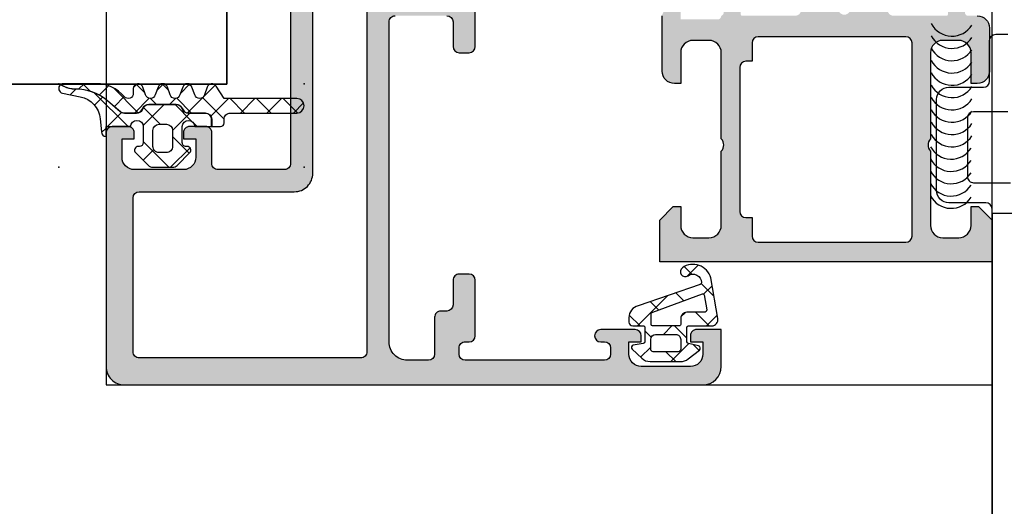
# Model space of a CAD drawing. Header units: millimetres. Extents: x 373037 to 682063, y 76092 to 274210.
# Tile 468 of 552: x 673954 to 674034, y 273165 to 273205. Entities that reach past the tile are written whole.
import ezdxf

# ---------------------------------------------------------------- set-up
doc = ezdxf.new("R2010")
doc.units = ezdxf.units.MM
doc.header["$LTSCALE"] = 100
doc.layers.add('PUDORYS', color=253, linetype='CONTINUOUS')

msp = doc.modelspace()

# ---------------------------------------------------------------- hatches: boundary and pattern name
at = {"layer": 'PUDORYS', "true_color": 0x939598}
h = msp.add_hatch(color=252, dxfattribs=at)
edge = h.paths.add_edge_path(flags=16)
edge.add_ellipse((673981.848844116, 273177.672532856), major_axis=(-0.4999740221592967, 0), ratio=1, start_angle=89.99702292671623, end_angle=180.0029770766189, ccw=False)
edge.add_line((673981.8488181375, 273177.1725588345), (673963.8488181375, 273177.1725588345))
edge.add_ellipse((673963.848792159, 273177.672532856), major_axis=(-0.4999740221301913, 0), ratio=1, start_angle=-0.002977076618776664, end_angle=90.00297707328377, ccw=False)
edge.add_line((673963.3488181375, 273177.6725588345), (673963.3488181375, 273190.1725588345))
edge.add_ellipse((673963.8488399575, 273190.1725370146), major_axis=(-0.5000218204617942, 0), ratio=1, start_angle=270.00250027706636, end_angle=359.9974997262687, ccw=False)
edge.add_line((673963.8488181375, 273190.6725588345), (673976.4518691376, 273190.6725588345))
edge.add_ellipse((673976.4518702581, 273192.1725577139), major_axis=(-1.499998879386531, 0), ratio=1, start_angle=89.99995719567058, end_angle=180.0000428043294)
edge.add_line((673977.9518691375, 273192.1725588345), (673977.9518691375, 273205.1725468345))
edge.add_ellipse((673978.4518687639, 273205.172547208), major_axis=(-0.4999996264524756, 0), ratio=1, start_angle=-90.00004280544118, end_angle=4.280877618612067e-05, ccw=False)
edge.add_line((673978.4518691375, 273205.6725468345), (673981.8488181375, 273205.6725468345))
edge.add_ellipse((673981.848818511, 273205.172547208), major_axis=(-0.4999996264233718, 0), ratio=1, start_angle=179.9999571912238, end_angle=270.0000428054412, ccw=False)
edge.add_line((673982.3488181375, 273205.1725468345), (673982.3488181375, 273177.6725588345))
edge = h.paths.add_edge_path()
edge.add_line((674011.1488131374, 273176.4725468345), (674011.1488131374, 273179.4725468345))
edge.add_line((674011.1488131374, 273179.4725468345), (674009.1488131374, 273179.4725468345))
edge.add_arc((674009.148787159, 273178.972572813), 0.4999740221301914, 89.99702292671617, 180.0029770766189)
edge.add_line((674008.6488131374, 273178.9725468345), (674008.6488131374, 273178.4725468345))
edge.add_line((674008.6488131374, 273178.4725468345), (674009.6488131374, 273178.4725468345))
edge.add_line((674009.6488131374, 273178.4725468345), (674009.6488131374, 273177.4725468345))
edge.add_arc((674008.6487490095, 273177.4726109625), 1.000064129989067, 270.00367402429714, 359.99632597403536, ccw=False)
edge.add_line((674008.6488131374, 273176.4725468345), (674004.6488131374, 273176.4725468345))
edge.add_arc((674004.6488431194, 273177.4725768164), 1.000029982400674, 180.0017177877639, 269.9982822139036, ccw=False)
edge.add_line((674003.6488131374, 273177.4725468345), (674003.6488131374, 273178.4725468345))
edge.add_line((674003.6488131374, 273178.4725468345), (674004.6488131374, 273178.4725468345))
edge.add_line((674004.6488131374, 273178.4725468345), (674004.6488131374, 273178.9725468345))
edge.add_arc((674004.1488075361, 273178.9725412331), 0.500005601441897, 0.0006418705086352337, 89.99935813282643)
edge.add_line((674004.1488131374, 273179.4725468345), (674001.3488101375, 273179.4725468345))
edge.add_arc((674001.3488101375, 273178.9725468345), 0.5, 90, 270)
edge.add_line((674001.3488101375, 273178.4725468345), (674001.6488131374, 273178.4725468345))
edge.add_arc((674001.6488024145, 273177.9725361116), 0.5000107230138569, 0.0012287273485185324, 89.99877126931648, ccw=False)
edge.add_line((674002.1488131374, 273177.9725468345), (674002.1488131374, 273177.4725468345))
edge.add_arc((674001.6487452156, 273177.4726147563), 0.5000679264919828, 270.00778221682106, 359.99221778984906, ccw=False)
edge.add_line((674001.6488131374, 273176.9725468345), (673990.3488181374, 273176.9725468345))
edge.add_arc((673990.3488399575, 273177.4725686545), 0.5000218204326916, 180.0025002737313, 269.9974997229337, ccw=False)
edge.add_line((673989.8488181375, 273177.4725468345), (673989.8488181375, 273177.9725468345))
edge.add_arc((673990.3487554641, 273177.972609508), 0.4999373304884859, 89.99281725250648, 180.0071827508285, ccw=False)
edge.add_line((673990.3488181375, 273178.4725468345), (673990.6488211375, 273178.4725468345))
edge.add_arc((673990.6487583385, 273178.9726096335), 0.500062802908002, 270.0071953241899, 359.992804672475)
edge.add_line((673991.1488211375, 273178.9725468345), (673991.1488211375, 273183.4725468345))
edge.add_arc((673990.648815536, 273183.4725412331), 0.500005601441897, 0.0006418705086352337, 89.99935813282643)
edge.add_line((673990.6488211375, 273183.9725468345), (673989.8488181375, 273183.9725468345))
edge.add_arc((673989.848792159, 273183.472572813), 0.4999740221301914, 89.99702292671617, 180.0029770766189)
edge.add_line((673989.3488181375, 273183.4725468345), (673989.3488181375, 273181.4725468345))
edge.add_arc((673988.8487502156, 273181.4726147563), 0.5000679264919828, 270.00778221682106, 359.99221778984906, ccw=False)
edge.add_line((673988.8488181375, 273180.9725468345), (673988.3488181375, 273180.9725468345))
edge.add_arc((673988.3487554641, 273180.472609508), 0.4999373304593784, 89.9928172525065, 180.0071827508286)
edge.add_line((673987.8488181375, 273180.4725468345), (673987.8488181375, 273177.4725468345))
edge.add_arc((673987.3487630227, 273177.4726019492), 0.5000551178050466, 270.00631499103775, 359.9936850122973, ccw=False)
edge.add_line((673987.3488181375, 273176.9725468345), (673985.6488211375, 273176.9725468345))
edge.add_arc((673985.6487892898, 273178.4725149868), 1.499968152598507, 179.9987834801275, 270.00121651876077, ccw=False)
edge.add_line((673984.1488211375, 273178.4725468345), (673984.1488211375, 273204.4725468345))
edge.add_arc((673984.6488002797, 273204.4725676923), 0.4999791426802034, 89.99760977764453, 180.0023902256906, ccw=False)
edge.add_line((673984.6488211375, 273204.9725468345), (673988.8488181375, 273204.9725468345))
edge.add_arc((673988.8488125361, 273204.4725412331), 0.5000056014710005, 0.0006418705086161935, 89.99935813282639, ccw=False)
edge.add_line((673989.3488181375, 273204.4725468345), (673989.3488181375, 273202.4725468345))
edge.add_arc((673989.8488399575, 273202.4725686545), 0.5000218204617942, 180.0025002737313, 269.9974997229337)
edge.add_line((673989.8488181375, 273201.9725468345), (673990.6488211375, 273201.9725468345))
edge.add_arc((673990.648768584, 273202.472599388), 0.5000525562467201, 270.0060215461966, 359.9939784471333)
edge.add_line((673991.1488211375, 273202.4725468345), (673991.1488211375, 273207.4725478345))
edge.add_line((673991.1488211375, 273207.4725478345), (673990.9315001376, 273208.2304368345))
edge.add_arc((673991.2198785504, 273208.3131281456), 0.2999999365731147, 127.90481466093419, 196.0000242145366, ccw=False)
edge.add_arc((673990.8512680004, 273208.786547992), 0.3000001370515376, 307.9047180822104, 359.999969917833)
edge.add_line((673991.1512681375, 273208.7865478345), (673991.1512661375, 273210.8506948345))
edge.add_arc((673990.7512667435, 273210.8506952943), 0.3999993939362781, 359.9999341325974, 471.9737695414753)
edge.add_line((673990.6015941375, 273211.2216368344), (673988.5783651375, 273210.4052758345))
edge.add_arc((673988.6532017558, 273210.2198055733), 0.1999993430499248, 111.9739078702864, 204.1410923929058)
edge.add_line((673988.4706941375, 273210.1380088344), (673989.5390141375, 273207.7543238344))
edge.add_arc((673989.3565060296, 273207.6725271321), 0.1999997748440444, -90.81990061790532, 24.141025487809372, ccw=False)
edge.add_line((673989.3536441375, 273207.4725478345), (673978.0495641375, 273207.4725468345))
edge.add_arc((673978.041132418, 273207.6639613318), 0.1916001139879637, 178.9555499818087, 272.52222190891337, ccw=False)
edge.add_line((673977.8495641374, 273207.6674538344), (673977.8495641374, 273208.0880378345))
edge.add_line((673977.8495641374, 273208.0880378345), (673979.2812991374, 273210.5536498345))
edge.add_arc((673979.0219621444, 273210.7044615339), 0.2999997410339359, 329.8208038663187, 434.0000282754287)
edge.add_line((673979.1046531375, 273210.9928398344), (673977.6124921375, 273211.4207108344))
edge.add_line((673977.6124921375, 273211.4207108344), (673976.7492171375, 273211.9191228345))
edge.add_arc((673976.5492171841, 273211.5727125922), 0.4000000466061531, 60.00001156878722, 179.9999652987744)
edge.add_line((673976.1492171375, 273211.5727128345), (673976.1495641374, 273207.4647818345))
edge.add_line((673976.1495641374, 273207.4647818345), (673976.1518691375, 273192.9727248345))
edge.add_arc((673975.6518692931, 273192.9725467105), 0.4999998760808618, -90.00001783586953, 0.02041150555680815, ccw=False)
edge.add_line((673975.6518691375, 273192.4725468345), (673970.2488271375, 273192.4725468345))
edge.add_arc((673970.248826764, 273192.9725464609), 0.4999996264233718, 179.9999571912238, 270.0000428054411, ccw=False)
edge.add_line((673969.7488271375, 273192.9725468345), (673969.7488271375, 273195.4725468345))
edge.add_arc((673969.248827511, 273195.4725472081), 0.4999996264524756, 359.9999571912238, 450.0000428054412)
edge.add_line((673969.2488271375, 273195.9725468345), (673967.9488241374, 273195.9725468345))
edge.add_arc((673967.9488032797, 273195.4725676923), 0.4999791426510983, 89.99760977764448, 180.0023902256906)
edge.add_line((673967.4488241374, 273195.4725468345), (673967.4488241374, 273194.9725468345))
edge.add_line((673967.4488241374, 273194.9725468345), (673968.4488241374, 273194.9725468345))
edge.add_line((673968.4488241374, 273194.9725468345), (673968.4488241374, 273193.4725468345))
edge.add_arc((673967.4487924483, 273193.4725785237), 1.000031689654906, 270.0018155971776, 359.99818440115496, ccw=False)
edge.add_line((673967.4488241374, 273192.4725468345), (673963.4488241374, 273192.4725468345))
edge.add_arc((673963.4488933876, 273193.4726160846), 1.000069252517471, 180.0039674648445, 269.99603253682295, ccw=False)
edge.add_line((673962.4488241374, 273193.4725468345), (673962.4488241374, 273194.9725468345))
edge.add_line((673962.4488241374, 273194.9725468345), (673963.4488241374, 273194.9725468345))
edge.add_line((673963.4488241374, 273194.9725468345), (673963.4488241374, 273195.4725468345))
edge.add_arc((673962.948850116, 273195.472572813), 0.4999740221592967, 359.9970229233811, 450.0029770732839)
edge.add_line((673962.9488241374, 273195.9725468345), (673961.6488211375, 273195.9725468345))
edge.add_arc((673961.6488267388, 273195.4725412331), 0.5000056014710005, 90.00064186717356, 179.9993581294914)
edge.add_line((673961.1488211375, 273195.4725468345), (673961.1488211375, 273176.4725468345))
edge.add_arc((673962.6487918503, 273176.4725175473), 1.49997071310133, 179.9988812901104, 270.0011187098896)
edge.add_line((673962.6488211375, 273174.9725468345), (674009.6488131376, 273174.9725468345))
edge.add_arc((674009.6487527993, 273176.4726071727), 1.500060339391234, 270.0023046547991, 359.9976953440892)
h = msp.add_hatch(color=252, dxfattribs=at)
edge = h.paths.add_edge_path()
edge.add_arc((674029.4486622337, 273205.0925261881), 0.1200000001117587, 270, 359.9999999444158)
edge.add_line((674029.5686622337, 273205.092526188), (674029.5686622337, 273207.852524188))
edge.add_arc((674029.8686622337, 273207.852524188), 0.3000000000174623, 90.00000000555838, 180, ccw=False)
edge.add_line((674029.8686622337, 273208.152524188), (674030.8486365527, 273208.152524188))
edge.add_arc((674030.8486365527, 273207.852524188), 0.3000000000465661, 0, 89.99999999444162, ccw=False)
edge.add_line((674031.1486365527, 273207.852524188), (674031.1486365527, 273205.972513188))
edge.add_arc((674031.2275036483, 273205.7049698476), 0.2789255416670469, 106.4245945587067, 181.162870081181)
edge.add_line((674030.9486355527, 273205.6993091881), (674030.9486355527, 273205.2457151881))
edge.add_arc((674031.2274729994, 273205.2400467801), 0.2788950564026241, 178.835410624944, 253.5801235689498)
edge.add_line((674031.1486365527, 273204.972526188), (674031.9488112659, 273204.972526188))
edge.add_arc((674031.9488112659, 273203.972526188), 1, 0, 90, ccw=False)
edge.add_line((674032.9488112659, 273203.972526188), (674032.9488112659, 273200.4725188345))
edge.add_arc((674031.9487914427, 273200.4725386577), 1.000019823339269, 270.0011357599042, 359.99886423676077, ccw=False)
edge.add_line((674031.9488112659, 273199.4725188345), (674031.4488112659, 273199.4725188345))
edge.add_line((674031.4488112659, 273199.4725188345), (674031.4488112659, 273201.9725188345))
edge.add_arc((674030.44876588, 273201.9724734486), 1.000045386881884, 0.002600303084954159, 89.99739970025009)
edge.add_line((674030.4488112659, 273202.9725188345), (674029.1487929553, 273202.9725188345))
edge.add_arc((674029.1488454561, 273201.9724663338), 1.0000525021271, 90.00300791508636, 179.9969920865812)
edge.add_line((674028.1487929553, 273201.9725188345), (674028.1487929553, 273194.9725188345))
edge.add_arc((674028.6739147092, 273194.4725188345), 0.7250881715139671, 136.4038161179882, 223.5961838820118)
edge.add_line((674028.1487929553, 273193.9725188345), (674028.1487929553, 273187.9384306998))
edge.add_arc((674029.1488454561, 273187.9384832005), 1.000052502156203, 180.0030079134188, 269.9969920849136)
edge.add_line((674029.1487929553, 273186.9384306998), (674030.4488112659, 273186.9384306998))
edge.add_arc((674030.44876588, 273187.9384760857), 1.000045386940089, 270.0026002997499, 359.9973996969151)
edge.add_line((674031.4488112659, 273187.9384306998), (674031.4488112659, 273189.4725188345))
edge.add_line((674031.4488112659, 273189.4725188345), (674032.0488173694, 273189.4725188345))
edge.add_line((674032.0488173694, 273189.4725188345), (674033.1487929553, 273188.372512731))
edge.add_line((674033.1487929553, 273188.372512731), (674033.1487929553, 273184.9725188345))
edge.add_line((674033.1487929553, 273184.9725188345), (674006.1488921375, 273184.9725188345))
edge.add_line((674006.1488921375, 273184.9725188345), (674006.1488921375, 273188.372512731))
edge.add_line((674006.1488921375, 273188.372512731), (674007.2488677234, 273189.4725188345))
edge.add_line((674007.2488677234, 273189.4725188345), (674007.8488738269, 273189.4725188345))
edge.add_line((674007.8488738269, 273189.4725188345), (674007.8488738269, 273187.9384306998))
edge.add_arc((674008.8489192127, 273187.9384760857), 1.000045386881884, 180.002600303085, 269.9973997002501)
edge.add_line((674008.8488738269, 273186.9384306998), (674010.1488921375, 273186.9384306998))
edge.add_arc((674010.1488396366, 273187.9384832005), 1.0000525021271, 270.0030079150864, 359.9969920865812)
edge.add_line((674011.1488921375, 273187.9384306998), (674011.1488921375, 273193.9725188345))
edge.add_arc((674010.6237703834, 273194.4725188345), 0.7250881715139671, 316.4038161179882, 403.5961838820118)
edge.add_line((674011.1488921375, 273194.9725188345), (674011.1488921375, 273201.9725188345))
edge.add_arc((674010.1488396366, 273201.9724663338), 1.000052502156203, 0.00300791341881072, 89.99699208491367)
edge.add_line((674010.1488921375, 273202.9725188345), (674008.8488738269, 273202.9725188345))
edge.add_arc((674008.8489192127, 273201.9724734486), 1.000045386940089, 90.0026002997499, 179.9973996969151)
edge.add_line((674007.8488738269, 273201.9725188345), (674007.8488738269, 273199.4725188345))
edge.add_line((674007.8488738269, 273199.4725188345), (674007.3488738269, 273199.4725188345))
edge.add_arc((674007.34889365, 273200.4725386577), 1.000019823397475, 180.0011357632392, 269.9988642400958, ccw=False)
edge.add_line((674006.3488738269, 273200.4725188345), (674006.3488738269, 273204.9725188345))
edge.add_arc((674006.8488635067, 273204.9725291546), 0.4999896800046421, 89.99881737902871, 180.0011826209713, ccw=False)
edge.add_line((674006.8488738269, 273205.4725188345), (674007.8488738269, 273205.4725188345))
edge.add_line((674007.8488738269, 273205.4725188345), (674007.8488738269, 273204.6725157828))
edge.add_line((674007.8488738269, 273204.6725157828), (674010.8488890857, 273204.6725157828))
edge.add_arc((674010.8488917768, 273204.9725234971), 0.3000077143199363, 269.9994860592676, 360.0005139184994)
edge.add_arc((674011.0700630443, 273205.2400467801), 0.2788950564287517, 286.419876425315, 361.1645893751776)
edge.add_line((674011.3489004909, 273205.2457151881), (674011.3489004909, 273205.6993091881))
edge.add_arc((674011.0700323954, 273205.7049698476), 0.2789255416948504, 358.8371299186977, 433.5754054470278)
edge.add_line((674011.148899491, 273205.972513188), (674011.148899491, 273207.852524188))
edge.add_arc((674011.448899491, 273207.852524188), 0.3000000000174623, 90, 180, ccw=False)
edge.add_line((674011.448899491, 273208.152524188), (674012.42887381, 273208.152524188))
edge.add_arc((674012.42887381, 273207.852524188), 0.3000000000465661, 0, 89.99999999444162, ccw=False)
edge.add_line((674012.72887381, 273207.852524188), (674012.72887381, 273205.092526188))
edge.add_arc((674012.84887381, 273205.0925261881), 0.1199999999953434, 180.0000000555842, 270)
edge.add_line((674012.84887381, 273204.972526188), (674017.148899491, 273204.972526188))
edge.add_arc((674017.148899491, 273205.472526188), 0.5, 270, 360)
edge.add_line((674017.648899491, 273205.472526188), (674017.648899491, 273206.1725261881))
edge.add_line((674017.648899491, 273206.1725261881), (674016.2674040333, 273208.5653465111))
edge.add_arc((674016.3870192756, 273208.6344064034), 0.1381197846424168, 82.29756250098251, 210.0000000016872, ccw=False)
edge.add_arc((674015.9394008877, 273203.7930551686), 4.999999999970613, 18.709400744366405, 84.65077199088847, ccw=False)
edge.add_arc((674021.1487680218, 273205.5572813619), 0.4999999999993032, 198.7094007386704, 341.2905992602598)
edge.add_arc((674026.358135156, 273203.7930551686), 4.99999999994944, 95.34922800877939, 161.2905992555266, ccw=False)
edge.add_arc((674025.910516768, 273208.6344064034), 0.1381197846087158, -30.000000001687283, 97.7024374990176, ccw=False)
edge.add_line((674026.0301320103, 273208.5653465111), (674024.6486365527, 273206.1725261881))
edge.add_line((674024.6486365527, 273206.1725261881), (674024.6486365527, 273205.472526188))
edge.add_arc((674025.1486365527, 273205.472526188), 0.5, 180, 270)
edge.add_line((674025.1486365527, 273204.972526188), (674029.4486622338, 273204.972526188))
edge = h.paths.add_edge_path(flags=16)
edge.add_arc((674014.1488845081, 273187.072524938), 0.5, 180, 270)
edge.add_line((674014.1488845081, 273186.572524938), (674026.1487929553, 273186.572524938))
edge.add_arc((674026.1487929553, 273187.072524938), 0.5, 270, 360)
edge.add_line((674026.6487929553, 273187.072524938), (674026.6487929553, 273202.7725066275))
edge.add_arc((674026.1487929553, 273202.7725066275), 0.5, 0, 90)
edge.add_line((674026.1487929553, 273203.2725066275), (674014.1488845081, 273203.2725066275))
edge.add_arc((674014.1488845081, 273202.7725066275), 0.5, 90, 180)
edge.add_line((674013.6488845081, 273202.7725066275), (674013.6488845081, 273201.2725066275))
edge.add_line((674013.6488845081, 273201.2725066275), (674013.1488845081, 273201.2725066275))
edge.add_arc((674013.1488845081, 273200.7725066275), 0.5, 90, 180)
edge.add_line((674012.6488845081, 273200.7725066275), (674012.6488845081, 273189.072524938))
edge.add_arc((674013.1488845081, 273189.072524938), 0.5, 180, 270)
edge.add_line((674013.1488845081, 273188.572524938), (674013.6488845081, 273188.572524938))
edge.add_line((674013.6488845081, 273188.572524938), (674013.6488845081, 273187.072524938))
h = msp.add_hatch(dxfattribs=at)
h.set_pattern_fill('ANSI37', color=252, scale=0.625, angle=90, style=0)
h.set_pattern_definition([(135, (679960.638258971, 248348.1544064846), (-1.403165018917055, -1.403165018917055), []), (225, (679960.638258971, 248348.1544064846), (1.403165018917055, -1.403165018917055), [])])
edge = h.paths.add_edge_path()
edge.add_arc((673967.7587451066, 273194.0625254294), 0.2900050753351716, 314.9975633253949, 449.9994892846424)
edge.add_line((673967.7587476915, 273194.3525305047), (673967.6587534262, 273194.3525305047))
edge.add_arc((673967.6587534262, 273194.6625305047), 0.3099999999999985, 179.9999999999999, 270.0000000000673, ccw=False)
edge.add_line((673967.3487534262, 273194.6625305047), (673967.3487534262, 273195.9625065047))
edge.add_arc((673967.8587534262, 273195.9625065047), 0.5100000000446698, 1.1235201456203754, 180.0000000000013, ccw=False)
edge.add_line((673968.3686553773, 273195.972506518), (673969.7272634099, 273195.972508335))
edge.add_line((673969.72726341, 273195.9725083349), (673969.72726341, 273196.5625086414))
edge.add_arc((673969.23726341, 273196.5625086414), 0.4900000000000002, 0, 90.00000000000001)
edge.add_line((673969.23726341, 273197.0525086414), (673967.8372656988, 273197.0525086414))
edge.add_arc((673967.8372656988, 273197.5625086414), 0.5099999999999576, 210.0000000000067, 270.0000000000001, ccw=False)
edge.add_line((673967.3955927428, 273197.3075086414), (673967.280122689, 273197.5075086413))
edge.add_arc((673966.8557702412, 273197.2625086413), 0.4900000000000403, 30.00000000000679, 90.0000000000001)
edge.add_line((673966.8557702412, 273197.7525086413), (673964.6187603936, 273197.7525086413))
edge.add_arc((673964.6187603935, 273197.2625086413), 0.4899999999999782, 90.00000000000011, 150.0000000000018)
edge.add_line((673964.1944079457, 273197.5075086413), (673964.0789378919, 273197.3075086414))
edge.add_arc((673963.6372649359, 273197.5625086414), 0.5100000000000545, 269.99999999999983, 330.00000000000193, ccw=False)
edge.add_line((673963.6372649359, 273197.0525086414), (673962.6396675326, 273197.0525086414))
edge.add_arc((673962.6396675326, 273197.5584420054), 0.5059333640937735, 229.3588191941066, 269.99999999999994, ccw=False)
edge.add_line((673962.3101431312, 273197.1745380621), (673961.2839117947, 273198.0554049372))
edge.add_arc((673958.6827146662, 273195.0249470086), 3.993732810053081, 49.35881919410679, 90.61886913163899)
edge.add_arc((673958.617867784, 273201.0283295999), 2.010000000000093, 243.3452087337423, 270.6188691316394, ccw=False)
edge.add_line((673957.7161537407, 273199.2319410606), (673957.4491178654, 273199.3659822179))
edge.add_arc((673957.6940874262, 273199.0625185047), 0.3900003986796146, 128.9120293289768, 258.9894375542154)
edge.add_line((673957.6196012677, 273198.6796972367), (673959.0576921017, 273198.400095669))
edge.add_arc((673958.6740800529, 273196.4270417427), 2.010000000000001, 4.99524938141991, 78.99750356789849, ccw=False)
edge.add_line((673960.6764459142, 273196.6020587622), (673960.7702280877, 273195.5290989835))
edge.add_arc((673961.1587951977, 273195.5625202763), 0.3900017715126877, 184.9160046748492, 268.5301263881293)
edge.add_line((673961.1487911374, 273195.1726468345), (673961.1487911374, 273195.972517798))
edge.add_line((673961.1487911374, 273195.972517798), (673963.1488704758, 273195.9725065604))
edge.add_arc((673963.6587724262, 273195.9625065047), 0.5100000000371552, 0, 178.8764750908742, ccw=False)
edge.add_line((673964.1687724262, 273195.9625065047), (673964.1687724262, 273194.6625305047))
edge.add_arc((673963.8587724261, 273194.6625305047), 0.3100000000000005, 269.99999999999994, 360, ccw=False)
edge.add_line((673963.8587724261, 273194.3525305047), (673963.7587474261, 273194.3525305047))
edge.add_arc((673963.7587756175, 273194.0625151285), 0.2900153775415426, 90.00556950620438, 224.9966855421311)
edge.add_line((673963.5536919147, 273193.8574551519), (673964.5942563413, 273192.8161581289))
edge.add_arc((673964.9408605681, 273193.1625185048), 0.4900000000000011, 224.9798378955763, 269.9999999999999)
edge.add_line((673964.9408605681, 273192.6725185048), (673966.5769090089, 273192.6725185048))
edge.add_arc((673966.576909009, 273193.1625185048), 0.4899999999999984, 270.0000000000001, 315.0276992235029)
edge.add_line((673966.9235587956, 273192.8162037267), (673967.9638009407, 273193.8574521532))
edge = h.paths.add_edge_path()
edge.add_arc((673966.0587762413, 273195.6625403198), 0.4999901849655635, -1.1368683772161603e-13, 89.9999999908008, ccw=False)
edge.add_line((673966.5587664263, 273195.6625403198), (673966.5587664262, 273194.3625305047))
edge.add_arc((673966.0587850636, 273194.3625118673), 0.4999813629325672, -90.0021357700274, 0.002135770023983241, ccw=False)
edge.add_line((673966.0587664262, 273193.8625305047), (673965.4587594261, 273193.8625305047))
edge.add_arc((673965.4587407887, 273194.3625118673), 0.4999813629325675, 179.997864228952, 270.0021357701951, ccw=False)
edge.add_line((673964.9587594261, 273194.3625305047), (673964.958759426, 273195.6625403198))
edge.add_arc((673965.458749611, 273195.6625403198), 0.4999901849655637, 90, 180, ccw=False)
edge.add_line((673965.458749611, 273196.1625305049), (673966.0587762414, 273196.1625305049))
h = msp.add_hatch(dxfattribs=at)
h.set_pattern_fill('ANSI37', color=252, scale=0.48, angle=90, style=0)
h.set_pattern_definition([(135, (679960.638258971, 248348.1544064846), (-1.077630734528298, -1.077630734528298), []), (225, (679960.638258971, 248348.1544064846), (1.077630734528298, -1.077630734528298), [])])
edge = h.paths.add_edge_path()
edge.add_line((673968.3629795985, 273198.555935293), (673968.1357207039, 273199.1629928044))
edge.add_arc((673967.7588845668, 273199.0625175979), 0.3900009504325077, 14.92936879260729, 165.070631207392)
edge.add_line((673967.3820484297, 273199.1629928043), (673967.1547895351, 273198.5559352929))
edge.add_arc((673966.7588845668, 273198.6625187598), 0.4100009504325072, 195.0676336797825, 344.9323663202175, ccw=False)
edge.add_line((673966.3629795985, 273198.555935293), (673966.1357206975, 273199.1629928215))
edge.add_arc((673965.7588845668, 273199.0625190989), 0.390000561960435, 14.92915839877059, 165.0708416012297)
edge.add_line((673965.382048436, 273199.1629928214), (673965.1547895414, 273198.5559353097))
edge.add_arc((673964.7588845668, 273198.6625172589), 0.4100005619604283, 195.0674247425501, 344.9325713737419, ccw=False)
edge.add_line((673964.3629795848, 273198.5559353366), (673964.1357245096, 273199.1629928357))
edge.add_arc((673963.758841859, 273199.0625055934), 0.3900489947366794, 14.92931686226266, 179.9999999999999)
edge.add_line((673963.3687928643, 273199.0625055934), (673963.3687928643, 273198.6625164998))
edge.add_arc((673962.9587923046, 273198.6625164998), 0.4100005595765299, 220.3199356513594, 360, ccw=False)
edge.add_arc((673960.3665060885, 273196.4625466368), 2.989972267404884, 40.31993784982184, 90.00133045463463)
edge.add_line((673960.3664366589, 273199.4525189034), (673957.694645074, 273199.4525185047))
edge.add_arc((673957.6940874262, 273199.0625185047), 0.3900003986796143, 89.91807475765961, 125.6405699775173)
edge.add_line((673957.4668347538, 273199.3794672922), (673957.7251260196, 273199.2498155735))
edge.add_arc((673958.617867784, 273201.0283295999), 1.990000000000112, 243.345208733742, 270.6188691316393)
edge.add_arc((673958.6827146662, 273195.0249470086), 4.013732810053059, 49.358819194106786, 90.61886913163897, ccw=False)
edge.add_line((673961.29693819, 273198.0705810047), (673962.3231695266, 273197.1897141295))
edge.add_arc((673962.6396675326, 273197.5584420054), 0.4859333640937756, 229.3588191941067, 269.9999999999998)
edge.add_line((673962.6396675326, 273197.0725086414), (673963.6372649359, 273197.0725086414))
edge.add_arc((673963.6372649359, 273197.5625086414), 0.4900000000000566, 270.0000000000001, 330.0000000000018)
edge.add_line((673964.0616173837, 273197.3175086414), (673964.1770874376, 273197.5175086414))
edge.add_arc((673964.6187603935, 273197.2625086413), 0.5099999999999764, 89.99999999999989, 150.0000000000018, ccw=False)
edge.add_line((673964.6187603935, 273197.7725086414), (673966.8557702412, 273197.7725086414))
edge.add_arc((673966.8557702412, 273197.2625086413), 0.5100000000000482, 30.00000000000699, 89.99999999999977, ccw=False)
edge.add_line((673967.2974431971, 273197.5175086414), (673967.412913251, 273197.3175086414))
edge.add_arc((673967.8372656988, 273197.5625086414), 0.4899999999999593, 210.000000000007, 269.9999999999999)
edge.add_line((673967.8372656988, 273197.0725086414), (673969.23726341, 273197.0725086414))
edge.add_arc((673969.23726341, 273196.5625086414), 0.509999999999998, -2.2737367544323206e-13, 90, ccw=False)
edge.add_line((673969.74726341, 273196.5625086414), (673969.74726341, 273195.9725083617))
edge.add_line((673969.74726341, 273195.9725083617), (673970.4588849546, 273195.9725093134))
edge.add_arc((673970.4588845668, 273196.2625093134), 0.2900000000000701, 270.0000766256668, 360.0000000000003)
edge.add_line((673970.7488845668, 273196.2625093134), (673970.7488845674, 273196.5624944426))
edge.add_arc((673971.2587065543, 273196.5626759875), 0.5098220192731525, 89.97571351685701, 180.0204027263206, ccw=False)
edge.add_line((673971.2589226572, 273197.072497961), (673976.6588856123, 273197.0725284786))
edge.add_arc((673976.658882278, 273197.6625269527), 0.5899984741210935, 270.0003238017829, 450.0000000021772)
edge.add_line((673976.658882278, 273198.2525254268), (673970.7534740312, 273198.2525254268))
edge.add_line((673970.7534740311, 273198.2525254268), (673970.0967704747, 273199.2572797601))
edge.add_arc((673969.7588827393, 273199.0625191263), 0.3899997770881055, 29.95942118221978, 165.0702409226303)
edge.add_line((673969.3820484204, 273199.1629965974), (673969.1547895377, 273198.555935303))
edge.add_arc((673968.7588845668, 273198.6625187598), 0.4100009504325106, 195.0676336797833, 344.93236777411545, ccw=False)
h = msp.add_hatch(dxfattribs=at)
h.set_pattern_fill('ANSI37', color=252, scale=0.625, angle=270, style=0)
h.set_pattern_definition([(315, (674008.6487931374, 273178.4725188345), (1.403165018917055, 1.403165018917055), []), (44.99999999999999, (674008.6487931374, 273178.4725188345), (-1.403165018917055, 1.403165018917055), [])])
edge = h.paths.add_edge_path(flags=16)
edge.add_ellipse((674008.3465781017, 273180.3747319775), major_axis=(-0.4977897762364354, 0), ratio=1, start_angle=-90.2547220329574, end_angle=0.1925797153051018)
edge.add_line((674007.8487911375, 273180.3730588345), (674007.8487911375, 273179.8725398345))
edge.add_ellipse((674007.7488073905, 273179.8725255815), major_axis=(-0.09998374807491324, 0), ratio=1, start_angle=89.9912593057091, end_angle=180.008167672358, ccw=False)
edge.add_line((674007.7487921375, 273179.7725418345), (674005.5483621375, 273179.7725378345))
edge.add_ellipse((674005.5483647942, 273179.8725424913), major_axis=(-0.100004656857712, 0), ratio=1, start_angle=0.0015221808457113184, end_angle=89.99847783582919, ccw=False)
edge.add_line((674005.4483601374, 273179.8725398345), (674005.4483601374, 273180.6844818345))
edge.add_ellipse((674005.6483667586, 273180.6844733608), major_axis=(-0.2000066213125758, 0), ratio=1, start_angle=285.6886153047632, end_angle=359.99757252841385, ccw=False)
edge.add_line((674005.5942831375, 273180.8770288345), (674009.6124241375, 273182.3643538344))
edge.add_ellipse((674009.6471376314, 273182.2705723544), major_axis=(-0.09999996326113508, 0), ratio=1, start_angle=190.3222841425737, end_angle=290.3121828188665, ccw=False)
edge.add_line((674009.7455191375, 273182.2884908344), (674009.9658021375, 273181.0790218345))
edge.add_ellipse((674009.7659117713, 273181.0725131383), major_axis=(-0.1999963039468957, 0), ratio=1, start_angle=89.99895896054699, end_angle=181.8649678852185, ccw=False)
edge.add_line((674009.7659081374, 273180.8725168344), (674008.3487911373, 273180.8725168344))
edge = h.paths.add_edge_path(flags=16)
edge.add_ellipse((674007.6487899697, 273177.8725280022), major_axis=(-0.2000001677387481, 0), ratio=1, start_angle=89.99976157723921, end_angle=180.0002384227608, ccw=False)
edge.add_line((674007.6487891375, 273177.6725278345), (674005.6143321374, 273177.6725318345))
edge.add_ellipse((674005.6143274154, 273177.8725271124), major_axis=(-0.1999952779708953, 0), ratio=1, start_angle=-0.0004933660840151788, end_angle=90.0013527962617, ccw=False)
edge.add_line((674005.4143321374, 273177.8725288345), (674005.4143321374, 273178.6725388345))
edge.add_ellipse((674005.8143429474, 273178.6725300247), major_axis=(-0.4000108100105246, 0), ratio=1, start_angle=270.001978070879, end_angle=359.9987381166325, ccw=False)
edge.add_line((674005.8143291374, 273179.0725408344), (674007.4487921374, 273179.0725408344))
edge.add_ellipse((674007.4487952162, 273178.6725459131), major_axis=(-0.3999949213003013, 0), ratio=1, start_angle=179.998986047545, end_angle=270.00044099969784, ccw=False)
edge.add_line((674007.8487901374, 273178.6725388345), (674007.8487901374, 273177.8725288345))
edge = h.paths.add_edge_path()
edge.add_arc((674009.2487820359, 273177.9490799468), 0.2000083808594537, 310.0023157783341, 434.9984805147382)
edge.add_line((674009.3005531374, 273178.1422718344), (674008.4970281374, 273178.3328058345))
edge.add_arc((674008.548804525, 273178.5259994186), 0.2000113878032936, 180.0027454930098, 254.997143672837, ccw=False)
edge.add_line((674008.3487931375, 273178.5259898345), (674008.3487931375, 273179.6225398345))
edge.add_arc((674008.4987807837, 273179.6225501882), 0.149987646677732, 89.99604485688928, 180.0039551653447, ccw=False)
edge.add_line((674008.4987911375, 273179.7725378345), (674010.3816621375, 273179.7725298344))
edge.add_arc((674010.3816640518, 273180.2725297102), 0.4999998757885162, 269.9997806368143, 369.9335722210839)
edge.add_line((674010.8741681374, 273180.3587828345), (674010.2927791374, 273183.6785088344))
edge.add_arc((674008.8487936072, 273183.2724345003), 1.499996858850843, 15.70692445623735, 125.0875539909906)
edge.add_arc((674008.2164866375, 273184.1725373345), 0.3999981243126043, 125.0880041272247, 305.0880041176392)
edge.add_arc((674008.8510081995, 273183.2912376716), 0.6860034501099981, 0.4843583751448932, 126.14118558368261, ccw=False)
edge.add_arc((674009.3878845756, 273183.2774174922), 0.1503878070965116, -70.98384899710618, 7.496078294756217, ccw=False)
edge.add_line((674009.4368861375, 273183.1352368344), (674004.3906601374, 273181.4075548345))
edge.add_arc((674004.6487812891, 273180.4414628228), 0.9999801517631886, 104.9589109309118, 180.0005722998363)
edge.add_line((674003.6488011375, 273180.4414528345), (674003.6487891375, 273180.0725478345))
edge.add_arc((674003.9488088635, 273180.0725685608), 0.3000197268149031, 180.0039581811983, 269.9968057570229)
edge.add_line((674003.9487921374, 273179.7725488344), (674004.7988071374, 273179.7725488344))
edge.add_arc((674004.7988200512, 273179.6225647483), 0.1499840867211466, -0.004933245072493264, 90.00493321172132, ccw=False)
edge.add_line((674004.9488041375, 273179.6225518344), (674004.9487931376, 273178.5259898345))
edge.add_arc((674004.7487785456, 273178.5259989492), 0.2000145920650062, 285.00237433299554, 359.99738901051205, ccw=False)
edge.add_line((674004.8005541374, 273178.3328018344), (674003.9971821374, 273178.2037078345))
edge.add_arc((674004.0489065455, 273178.0105319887), 0.1999808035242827, 104.9897870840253, 225.0074444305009)
edge.add_line((674003.9075171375, 273177.8691058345), (674004.6833871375, 273177.1425868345))
edge.add_arc((674005.3668975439, 273177.8725284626), 1.00000062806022, 226.8814623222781, 270.0000340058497)
edge.add_line((674005.3668981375, 273176.8725278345), (674007.8455311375, 273176.8725278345))
edge.add_arc((674007.8455300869, 273177.8725307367), 1.000002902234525, 270.0000601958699, 307.8277930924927)
edge.add_line((674008.4588221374, 273177.0826708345), (674009.3773511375, 273177.7958698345))

# ---------------------------------------------------------------- linework, layer by layer
at = {"layer": 'PUDORYS', "color": 252, "ltscale": 15, "true_color": 0x939598}
for points in [[(673961.1488211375, 273174.9725294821), (674033.1487929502, 273174.9725294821), (674033.1487929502, 273259.9725014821), (673961.1488211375, 273259.9725014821)], [(673502.3126377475, 273199.4084306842), (673970.9742934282, 273199.4084306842), (673970.9742934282, 273243.4084306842), (673502.3126377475, 273243.4084306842)], [(674033.14879286, 273070.2363608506), (674051.6486935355, 273070.2363608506), (674051.6486936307, 273188.9064509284), (674033.1487929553, 273188.9064509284)]]:
    msp.add_lwpolyline(points, close=True, dxfattribs=at)
at = {"layer": 'PUDORYS', "color": 252, "true_color": 0x939598}
msp.add_lwpolyline([(673583.2835165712, 273243.4084306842), (673970.9742934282, 273243.4084306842), (673970.9742934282, 273199.4084306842), (673583.2835165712, 273199.4084306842), (673502.3126377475, 273199.4084306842), (673502.3126377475, 273243.4084306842)], close=True, dxfattribs=at)
for points in [[(673976.1495641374, 273207.4647818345), (673976.1518691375, 273192.9727248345), (673976.1518691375, 273192.9727248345, -0.414318), (673975.6518691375, 273192.4725468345), (673970.2488271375, 273192.4725468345), (673970.2488271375, 273192.4725468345, -0.414214), (673969.7488271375, 273192.9725468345), (673969.7488271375, 273195.4725468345), (673969.7488271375, 273195.4725468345, 0.414214), (673969.2488271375, 273195.9725468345), (673967.9488241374, 273195.9725468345), (673967.9488241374, 273195.9725468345, 0.414238), (673967.4488241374, 273195.4725468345), (673967.4488241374, 273194.9725468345), (673968.4488241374, 273194.9725468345), (673968.4488241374, 273193.4725468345), (673968.4488241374, 273193.4725468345, -0.414195), (673967.4488241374, 273192.4725468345), (673963.4488241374, 273192.4725468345), (673963.4488241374, 273192.4725468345, -0.414173), (673962.4488241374, 273193.4725468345), (673962.4488241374, 273194.9725468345), (673963.4488241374, 273194.9725468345), (673963.4488241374, 273195.4725468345), (673963.4488241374, 273195.4725468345, 0.414244), (673962.9488241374, 273195.9725468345), (673961.6488211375, 273195.9725468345), (673961.6488211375, 273195.9725468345, 0.414207), (673961.1488211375, 273195.4725468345), (673961.1488211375, 273176.4725468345), (673961.1488211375, 273176.4725468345, 0.414225), (673962.6488211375, 273174.9725468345), (674009.6488131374, 273174.9725468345), (674009.6488131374, 273174.9725468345, 0.41419), (674011.1488131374, 273176.4725468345), (674011.1488131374, 273176.4725468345), (674011.1488131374, 273179.4725468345), (674009.1488131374, 273179.4725468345), (674009.1488131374, 273179.4725468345, 0.414244), (674008.6488131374, 273178.9725468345), (674008.6488131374, 273178.4725468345), (674009.6488131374, 273178.4725468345), (674009.6488131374, 273177.4725468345), (674009.6488131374, 273177.4725468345, -0.414176), (674008.6488131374, 273176.4725468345), (674004.6488131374, 273176.4725468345), (674004.6488131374, 273176.4725468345, -0.414196), (674003.6488131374, 273177.4725468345), (674003.6488131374, 273178.4725468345), (674004.6488131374, 273178.4725468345), (674004.6488131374, 273178.9725468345), (674004.6488131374, 273178.9725468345, 0.414207), (674004.1488131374, 273179.4725468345), (674001.3488101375, 273179.4725468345), (674001.3488101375, 273179.4725468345, 1), (674001.3488101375, 273178.4725468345), (674001.6488131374, 273178.4725468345), (674001.6488131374, 273178.4725468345, -0.414201), (674002.1488131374, 273177.9725468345), (674002.1488131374, 273177.4725468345), (674002.1488131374, 273177.4725468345, -0.414134), (674001.6488131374, 273176.9725468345), (673990.3488181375, 273176.9725468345), (673990.3488181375, 273176.9725468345, -0.414188), (673989.8488181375, 273177.4725468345), (673989.8488181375, 273177.9725468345), (673989.8488181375, 273177.9725468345, -0.414287), (673990.3488181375, 273178.4725468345), (673990.6488211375, 273178.4725468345), (673990.6488211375, 273178.4725468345, 0.41414), (673991.1488211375, 273178.9725468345), (673991.1488211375, 273183.4725468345), (673991.1488211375, 273183.4725468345, 0.414207), (673990.6488211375, 273183.9725468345), (673989.8488181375, 273183.9725468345), (673989.8488181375, 273183.9725468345, 0.414244), (673989.3488181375, 273183.4725468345), (673989.3488181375, 273181.4725468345), (673989.3488181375, 273181.4725468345, -0.414134), (673988.8488181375, 273180.9725468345), (673988.3488181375, 273180.9725468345), (673988.3488181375, 273180.9725468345, 0.414287), (673987.8488181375, 273180.4725468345), (673987.8488181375, 273177.4725468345), (673987.8488181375, 273177.4725468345, -0.414149), (673987.3488181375, 273176.9725468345), (673985.6488211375, 273176.9725468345), (673985.6488211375, 273176.9725468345, -0.414226), (673984.1488211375, 273178.4725468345), (673984.1488211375, 273204.4725468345), (673984.1488211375, 273204.4725468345, -0.414238), (673984.6488211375, 273204.9725468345)], [(673988.8488181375, 273204.9725468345, -0.414207), (673989.3488181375, 273204.4725468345), (673989.3488181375, 273202.4725468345), (673989.3488181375, 273202.4725468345, 0.414188), (673989.8488181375, 273201.9725468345), (673990.6488211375, 273201.9725468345), (673990.6488211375, 273201.9725468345, 0.414152), (673991.1488211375, 273202.4725468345), (673991.1488211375, 273207.4725478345)], [(674031.9488112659, 273204.972526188, -0.414213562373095), (674032.9488112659, 273203.972526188), (674032.9488112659, 273200.4725188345, -0.4142019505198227), (674031.9488112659, 273199.4725188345), (674031.4488112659, 273199.4725188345), (674031.4488112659, 273201.9725188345, 0.4141869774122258), (674030.4488112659, 273202.9725188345), (674029.1487929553, 273202.9725188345, 0.4141828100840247), (674028.1487929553, 273201.9725188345), (674028.1487929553, 273194.9725188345, 0.3999328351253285), (674028.1487929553, 273193.9725188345), (674028.1487929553, 273187.9384306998, 0.4141828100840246), (674029.1487929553, 273186.9384306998), (674030.4488112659, 273186.9384306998, 0.4141869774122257), (674031.4488112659, 273187.9384306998), (674031.4488112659, 273189.4725188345), (674032.0488173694, 273189.4725188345), (674033.1487929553, 273188.372512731), (674033.1487929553, 273184.9725188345), (674006.1488921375, 273184.9725188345), (674006.1488921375, 273188.372512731), (674007.2488677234, 273189.4725188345), (674007.8488738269, 273189.4725188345), (674007.8488738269, 273187.9384306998, 0.4141869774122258), (674008.8488738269, 273186.9384306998), (674010.1488921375, 273186.9384306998, 0.4141828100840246), (674011.1488921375, 273187.9384306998), (674011.1488921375, 273193.9725188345, 0.3999328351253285), (674011.1488921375, 273194.9725188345), (674011.1488921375, 273201.9725188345, 0.4141828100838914), (674010.1488921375, 273202.9725188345), (674008.8488738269, 273202.9725188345, 0.4141869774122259), (674007.8488738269, 273201.9725188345), (674007.8488738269, 273199.4725188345), (674007.3488738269, 273199.4725188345, -0.4142019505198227), (674006.3488738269, 273200.4725188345), (674006.3488738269, 273204.9725188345, -0.414225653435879)], [(674051.14869344, 273070.2363782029), (674033.6487929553, 273070.2363782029, -0.414213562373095), (674033.1487929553, 273070.7363782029), (674033.1487929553, 273189.2725188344, 0.414213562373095), (674032.6487929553, 273189.7725188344), (674029.6487929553, 273189.7725188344, -0.414213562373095), (674028.6487929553, 273190.7725188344), (674028.6487929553, 273198.1725188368, -0.4142135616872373), (674029.648792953, 273199.1725188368), (674032.4487929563, 273199.1725188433, 0.4142135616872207), (674032.9487929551, 273199.6725188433), (674032.9487929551, 273202.9725188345, -0.414213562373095), (674033.4487929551, 273203.4725188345), (674034.4487929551, 273203.4725188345, -0.414213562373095)], [(674034.448792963, 273197.1725168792), (674031.6487929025, 273197.1725168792, 0.4142135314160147), (674031.1487929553, 273196.6725168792), (674031.1487929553, 273191.9064677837, 0.4142135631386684), (674031.6487929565, 273191.4064677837), (674034.6487929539, 273191.4064677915, -0.4142135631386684)]]:
    msp.add_lwpolyline(points, format="xyb", dxfattribs=at)
at = {"layer": 'PUDORYS', "color": 252, "true_color": 0x939598, "extrusion": (0, 0, -1)}
for points in [[(-673982.3488181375, 273177.6725588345, 0.414244), (-673981.8488181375, 273177.1725588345), (-673963.8488181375, 273177.1725588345), (-673963.8488181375, 273177.1725588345, 0.414244), (-673963.3488181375, 273177.6725588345), (-673963.3488181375, 273190.1725588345), (-673963.3488181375, 273190.1725588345, 0.414188), (-673963.8488181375, 273190.6725588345), (-673976.4518691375, 273190.6725588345), (-673976.4518691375, 273190.6725588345, -0.414214), (-673977.9518691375, 273192.1725588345), (-673977.9518691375, 273205.1725468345), (-673977.9518691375, 273205.1725468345, 0.414214), (-673978.4518691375, 273205.6725468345), (-673981.8488181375, 273205.6725468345), (-673981.8488181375, 273205.6725468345, 0.414214), (-673982.3488181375, 273205.1725468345), (-673982.3488181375, 273177.6725588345)], [(-674008.3487911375, 273180.8725168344, -0.416502), (-674007.8487911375, 273180.3730588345), (-674007.8487911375, 273179.8725398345), (-674007.8487911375, 273179.8725398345, 0.4143), (-674007.7487921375, 273179.7725418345), (-674005.5483621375, 273179.7725378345), (-674005.5483621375, 273179.7725378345, 0.414198), (-674005.4483601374, 273179.8725398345), (-674005.4483601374, 273180.6844818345), (-674005.4483601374, 273180.6844818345, 0.336095), (-674005.5942831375, 273180.8770288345), (-674009.6124241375, 273182.3643538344), (-674009.6124241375, 273182.3643538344, 0.466254), (-674009.7455191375, 273182.2884908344), (-674009.9658021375, 273181.0790218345), (-674009.9658021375, 273181.0790218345, 0.423785), (-674009.7659081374, 273180.8725168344), (-674008.3487911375, 273180.8725168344)], [(-674007.8487901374, 273177.8725288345, 0.414216), (-674007.6487891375, 273177.6725278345), (-674005.6143321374, 273177.6725318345), (-674005.6143321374, 273177.6725318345, 0.414223), (-674005.4143321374, 273177.8725288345), (-674005.4143321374, 273178.6725388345), (-674005.4143321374, 273178.6725388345, 0.414197), (-674005.8143291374, 273179.0725408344), (-674007.4487921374, 273179.0725408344), (-674007.4487921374, 273179.0725408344, 0.414221), (-674007.8487901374, 273178.6725388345), (-674007.8487901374, 273177.8725288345)]]:
    msp.add_lwpolyline(points, format="xyb", close=True, dxfattribs=at)
at = {"layer": 'PUDORYS', "color": 252, "true_color": 0x939598}
for points in [[(674013.6488845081, 273187.072524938, 0.414213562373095), (674014.1488845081, 273186.572524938), (674026.1487929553, 273186.572524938, 0.414213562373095), (674026.6487929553, 273187.072524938), (674026.6487929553, 273202.7725066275, 0.414213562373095), (674026.1487929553, 273203.2725066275), (674014.1488845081, 273203.2725066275, 0.414213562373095), (674013.6488845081, 273202.7725066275), (674013.6488845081, 273201.2725066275), (674013.1488845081, 273201.2725066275, 0.414213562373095), (674012.6488845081, 273200.7725066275), (674012.6488845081, 273189.072524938, 0.414213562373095), (674013.1488845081, 273188.572524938), (674013.6488845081, 273188.572524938)], [(673967.9638009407, 273193.8574521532, 0.6681907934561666), (673967.7587476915, 273194.3525305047), (673967.6587534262, 273194.3525305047, -0.41421356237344), (673967.3487534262, 273194.6625305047), (673967.3487534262, 273195.9625065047, -0.9902431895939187), (673968.3686553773, 273195.972506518), (673969.72726341, 273195.9725083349), (673969.72726341, 273196.5625086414, 0.4142135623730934), (673969.23726341, 273197.0525086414), (673967.8372656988, 273197.0525086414, -0.267949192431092), (673967.3955927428, 273197.3075086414), (673967.2801226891, 273197.5075086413, 0.2679491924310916), (673966.8557702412, 273197.7525086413), (673964.6187603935, 273197.7525086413, 0.267949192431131), (673964.1944079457, 273197.5075086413), (673964.0789378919, 273197.3075086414, -0.2679491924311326), (673963.6372649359, 273197.0525086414), (673962.6396675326, 273197.0525086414, -0.1792130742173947), (673962.3101431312, 273197.1745380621), (673961.2839117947, 273198.0554049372, 0.1820014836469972), (673958.6395779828, 273199.0184468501, -0.1195687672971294), (673957.7161537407, 273199.2319410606), (673957.4491178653, 273199.3659822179, 0.6375452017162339), (673957.6196012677, 273198.6796972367), (673959.0576921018, 273198.400095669, -0.3346062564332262), (673960.6764459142, 273196.6020587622), (673960.7702280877, 273195.5290989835, 0.381933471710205), (673961.1487911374, 273195.1726468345), (673961.1487911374, 273195.972517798), (673963.1488704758, 273195.9725065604, -0.9902431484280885), (673964.1687724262, 273195.9625065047), (673964.1687724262, 273194.6625305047, -0.414213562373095), (673963.8587724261, 273194.3525305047), (673963.7587474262, 273194.3525305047, 0.6681225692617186), (673963.5536919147, 273193.8574551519), (673964.5942563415, 273192.8161581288, 0.1990038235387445), (673964.9408605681, 273192.6725185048), (673966.576909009, 273192.6725185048, 0.199038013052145), (673966.9235587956, 273192.8162037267), (673967.9638009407, 273193.8574521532)], [(673968.3629795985, 273198.555935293), (673968.1357207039, 273199.1629928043, 0.7683067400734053), (673967.3820484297, 273199.1629928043), (673967.1547895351, 273198.555935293, -0.7663896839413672), (673966.3629795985, 273198.555935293), (673966.1357206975, 273199.1629928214, 0.7683096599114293), (673965.382048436, 273199.1629928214), (673965.1547895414, 273198.5559353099, -0.766392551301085), (673964.3629795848, 273198.5559353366), (673964.1357245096, 273199.1629928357, 0.8775222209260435), (673963.3687928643, 273199.0625055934), (673963.3687928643, 273198.6625164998, -0.6981291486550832), (673962.6461901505, 273198.3972235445, 0.2202365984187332), (673960.3664366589, 273199.4525189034), (673957.694645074, 273199.4525185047, 0.1571434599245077), (673957.4668347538, 273199.3794672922), (673957.7251260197, 273199.2498155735, 0.1195687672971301), (673958.639361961, 273199.0384456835, -0.1820014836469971), (673961.29693819, 273198.0705810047), (673962.3231695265, 273197.1897141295, 0.1792130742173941), (673962.6396675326, 273197.0725086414), (673963.6372649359, 273197.0725086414, 0.2679491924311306), (673964.0616173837, 273197.3175086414), (673964.1770874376, 273197.5175086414, -0.2679491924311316), (673964.6187603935, 273197.7725086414), (673966.8557702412, 273197.7725086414, -0.2679491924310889), (673967.2974431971, 273197.5175086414), (673967.412913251, 273197.3175086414, 0.2679491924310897), (673967.8372656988, 273197.0725086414), (673969.23726341, 273197.0725086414, -0.4142135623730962), (673969.74726341, 273196.5625086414), (673969.74726341, 273195.9725083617), (673970.4588849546, 273195.9725093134, 0.4142131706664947), (673970.7488845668, 273196.2625093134), (673970.7488845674, 273196.5624944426, -0.414442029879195), (673971.2589226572, 273197.072497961), (673976.6588856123, 273197.0725284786, 0.999997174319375), (673976.658882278, 273198.2525254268), (673970.7534740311, 273198.2525254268), (673970.0967704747, 273199.2572797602, 0.6688782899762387), (673969.3820484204, 273199.1629965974), (673969.1547895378, 273198.555935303, -0.7663896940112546), (673968.3629795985, 273198.555935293)], [(673966.0587762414, 273196.1625305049, -0.4142135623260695), (673966.5587664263, 273195.6625403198), (673966.5587664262, 273194.3625305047, -0.4142353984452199), (673966.0587664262, 273193.8625305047), (673965.4587594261, 273193.8625305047, -0.4142353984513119), (673964.9587594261, 273194.3625305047), (673964.9587594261, 273195.6625403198, -0.4142135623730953), (673965.458749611, 273196.1625305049), (673966.0587762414, 273196.1625305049)], [(674009.3773511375, 273177.7958698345, 0.606792), (674009.3005531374, 273178.1422718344), (674008.4970281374, 273178.3328058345), (674008.4970281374, 273178.3328058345, -0.339427), (674008.3487931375, 273178.5259898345), (674008.3487931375, 273179.6225398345), (674008.3487931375, 273179.6225398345, -0.414254), (674008.4987911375, 273179.7725378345), (674010.3816621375, 273179.7725298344), (674010.3816621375, 273179.7725298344, 0.465956), (674010.8741681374, 273180.3587828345), (674010.2927791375, 273183.6785088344), (674010.2927791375, 273183.6785088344, 0.517137), (674007.9865541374, 273184.4998438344, 1), (674008.4464191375, 273183.8452308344, -0.610743), (674009.5369871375, 273183.2970368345, -0.356477), (674009.4368861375, 273183.1352368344), (674004.3906601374, 273181.4075548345), (674004.3906601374, 273181.4075548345, 0.339657), (674003.6488011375, 273180.4414528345), (674003.6487891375, 273180.0725478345), (674003.6487891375, 273180.0725478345, 0.414177), (674003.9487921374, 273179.7725488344), (674004.7988071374, 273179.7725488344), (674004.7988071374, 273179.7725488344, -0.414264), (674004.9488041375, 273179.6225518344), (674004.9487931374, 273178.5259898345), (674004.9487931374, 273178.5259898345, -0.33943), (674004.8005541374, 273178.3328018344), (674003.9971821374, 273178.2037078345), (674003.9971821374, 273178.2037078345, 0.577453), (674003.9075171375, 273177.8691058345), (674004.6833871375, 273177.1425868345), (674004.6833871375, 273177.1425868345, 0.190392), (674005.3668981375, 273176.8725278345), (674007.8455311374, 273176.8725278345), (674007.8455311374, 273176.8725278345, 0.16657), (674008.4588221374, 273177.0826708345), (674009.3773511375, 273177.7958698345)]]:
    msp.add_lwpolyline(points, format="xyb", close=True, dxfattribs=at)
for centre in [(674029.9002025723, 273205.2284967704), (674029.9002025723, 273204.2284967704), (674029.9002025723, 273203.2284967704), (674029.9002025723, 273202.2284967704), (674029.9002025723, 273201.2284967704), (674029.9002025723, 273200.2284967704), (674029.9002025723, 273199.2284967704), (674029.9002025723, 273198.2284967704), (674029.9002025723, 273197.2284967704), (674029.9002025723, 273196.2284967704), (674029.8326022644, 273195.2296956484), (674029.8326022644, 273194.2296956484), (674029.8326022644, 273193.2296956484), (674029.8326022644, 273192.2296956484), (674029.8326022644, 273191.2296956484)]:
    msp.add_arc(centre, 1.906465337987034, 207.9679544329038, 327.9679544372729, dxfattribs=at)
for p in [(673957.3187934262, 273199.4525185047), (673977.2487934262, 273199.4525185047), (673957.3187934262, 273192.6725185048), (673977.2487934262, 273192.6725185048)]:
    msp.add_point(p, dxfattribs=at)

doc.saveas('drawing.dxf')
